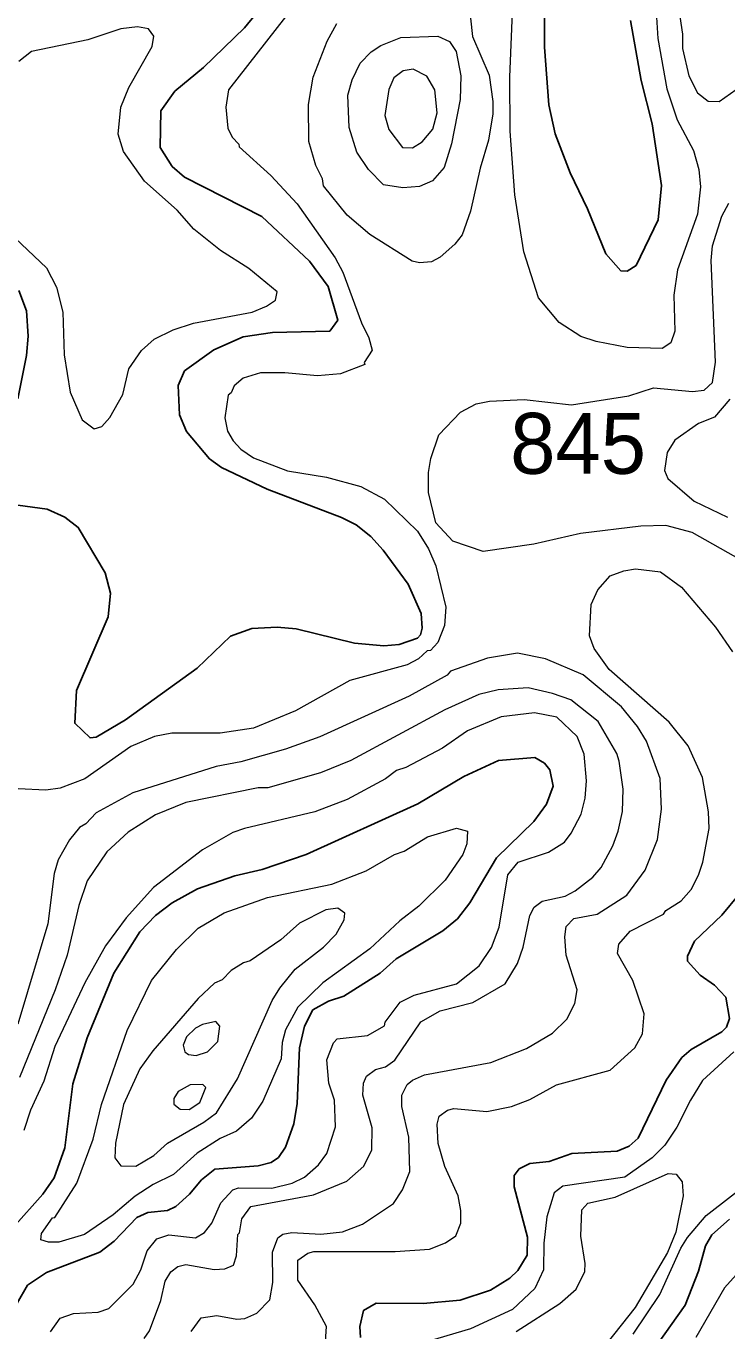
# Model space of a CAD drawing. Extents: x 673.3 to 698.5, y 6984.3 to 7012.3.
# Drawn here: x 681.551 to 682.472, y 6997.77 to 6999.484 of the extents above; entities that cross this region are included whole.
import ezdxf

# ---------------------------------------------------------------- set-up
doc = ezdxf.new("R2010")
doc.units = 0
doc.header["$LTSCALE"] = 0.032
doc.layers.add('1', color=7, linetype='Continuous', lineweight=25)
doc.layers.add('2', color=7, linetype='Continuous', lineweight=13)
doc.layers.add('21', color=7, linetype='Continuous')

msp = doc.modelspace()

# ---------------------------------------------------------------- linework, layer by layer
at = {"layer": '1'}
for points in [[(682.345, 6999.4912), (682.359, 6999.4124), (682.3733, 6999.3555), (682.3857, 6999.2745), (682.3816, 6999.2293), (682.3523, 6999.1693), (682.3405, 6999.162), (682.3324, 6999.1623), (682.3128, 6999.1845), (682.2887, 6999.2436), (682.2657, 6999.2909), (682.2462, 6999.3425), (682.2375, 6999.3804), (682.2319, 6999.456), (682.2318, 6999.5922)], [(681.8699, 6999.5209), (681.8375, 6999.4817), (681.7837, 6999.4296), (681.746, 6999.3983), (681.7277, 6999.3725), (681.7267, 6999.3244), (681.7428, 6999.2996), (681.7589, 6999.2853), (681.8603, 6999.2337), (681.923, 6999.1752), (681.9477, 6999.142), (681.9605, 6999.0974), (681.9497, 6999.083), (681.8744, 6999.0813), (681.8361, 6999.0756), (681.7973, 6999.0587), (681.7589, 6999.0309), (681.7506, 6999.012), (681.7521, 6998.9734), (681.7614, 6998.9513), (681.7917, 6998.9155), (681.8075, 6998.9042), (681.8677, 6998.8757), (681.965, 6998.8385)], [(681.5397, 6998.9944), (681.551, 6999.0511), (681.5536, 6999.0767), (681.551, 6999.1098), (681.5412, 6999.1366)], [(681.965, 6998.8385), (681.9843, 6998.8288), (682.0036, 6998.8135), (682.0199, 6998.7955), (682.0529, 6998.7511), (682.0698, 6998.7124), (682.0714, 6998.6929), (682.0691, 6998.6844), (682.0649, 6998.6798), (682.041, 6998.6716), (682.021, 6998.6701), (681.9823, 6998.6734), (681.9058, 6998.6921), (681.8805, 6998.6945), (681.8475, 6998.6928), (681.8192, 6998.6826), (681.7756, 6998.6405), (681.6815, 6998.5727), (681.6429, 6998.5501), (681.6347, 6998.549), (681.6147, 6998.5682), (681.6171, 6998.6114), (681.6586, 6998.7079), (681.6618, 6998.7392), (681.6545, 6998.7658), (681.6193, 6998.8255), (681.6014, 6998.839), (681.5784, 6998.8493), (681.5399, 6998.8548)], [(681.5388, 6997.8068), (681.5526, 6997.8302), (681.5777, 6997.8469), (681.6474, 6997.8737), (681.6663, 6997.8879), (681.6962, 6997.9193), (681.7107, 6997.9256), (681.7367, 6997.9282), (681.7476, 6997.9336), (681.7656, 6997.9497), (681.7812, 6997.9685), (681.7986, 6997.9825), (681.8556, 6997.9868), (681.8728, 6997.9915), (681.8823, 6997.9981), (681.8917, 6998.0116), (681.9027, 6998.0423), (681.9069, 6998.0687), (681.9102, 6998.1421), (681.9165, 6998.1702), (681.9276, 6998.1917), (681.9479, 6998.2034), (681.9684, 6998.2099), (682.0162, 6998.2402), (682.0372, 6998.2589), (682.0983, 6998.2954), (682.1175, 6998.3113), (682.134, 6998.3322), (682.169, 6998.3913), (682.2178, 6998.4393), (682.2346, 6998.4621), (682.2432, 6998.4854), (682.2392, 6998.5071), (682.2321, 6998.5158), (682.2194, 6998.5232), (682.1717, 6998.5193), (682.1258, 6998.4981), (682.0655, 6998.4622), (681.9189, 6998.396), (681.8608, 6998.3761), (681.8249, 6998.368), (681.7758, 6998.3508), (681.7425, 6998.3326), (681.7209, 6998.3158), (681.7, 6998.2945), (681.6658, 6998.24), (681.6308, 6998.1553), (681.612, 6998.0945), (681.6015, 6998.0105), (681.5877, 6997.9714), (681.5726, 6997.9496), (681.5337, 6997.9059)], [(682.2098, 6997.8934), (682.192, 6997.9596), (682.192, 6997.9742), (682.1988, 6997.9829), (682.2128, 6997.9899), (682.238, 6997.9927), (682.2678, 6998.003), (682.3276, 6998.0063), (682.3432, 6998.0127), (682.3552, 6998.0232), (682.392, 6998.0993), (682.4125, 6998.1291), (682.4248, 6998.1398), (682.4652, 6998.1631), (682.4713, 6998.1692), (682.4752, 6998.1803), (682.4703, 6998.2084), (682.4554, 6998.2241), (682.4364, 6998.2374), (682.42, 6998.2557), (682.4199, 6998.2622), (682.4293, 6998.2822), (682.4652, 6998.3162), (682.4884, 6998.3443)], [(682.4752, 6997.917), (682.4519, 6997.8965), (682.4438, 6997.882), (682.4344, 6997.8485), (682.4169, 6997.8038), (682.3539, 6997.7153)], [(681.99, 6997.7615), (681.9892, 6997.7761), (681.9943, 6997.7972), (682.0107, 6997.8067), (682.0727, 6997.806), (682.121, 6997.8106), (682.1612, 6997.8237), (682.1864, 6997.8395), (682.197, 6997.8494), (682.209, 6997.8698), (682.2098, 6997.8934)]]:
    msp.add_lwpolyline(points, dxfattribs=at)
at = {"layer": '2'}
for points in [[(682.5454, 6999.5482), (682.5527, 6999.5897), (682.5502, 6999.6313), (682.5453, 6999.6505), (682.5278, 6999.677), (682.5105, 6999.6899), (682.4892, 6999.6912), (682.4799, 6999.6888), (682.47, 6999.681), (682.4623, 6999.6788), (682.4313, 6999.6375), (682.4187, 6999.6108), (682.4102, 6999.5762), (682.4086, 6999.505), (682.4134, 6999.4733), (682.4135, 6999.4545), (682.4219, 6999.4183), (682.433, 6999.3961), (682.4472, 6999.3851), (682.4614, 6999.3849), (682.4841, 6999.4004), (682.4965, 6999.4225)], [(682.0168, 6999.4585), (682.043, 6999.4689), (682.0918, 6999.4705), (682.107, 6999.4634), (682.1161, 6999.4505), (682.122, 6999.4186), (682.1211, 6999.3873), (682.1098, 6999.3291), (682.1003, 6999.2982), (682.0848, 6999.2807), (682.0677, 6999.2732), (682.0456, 6999.2713), (682.0203, 6999.2752), (682.0005, 6999.2954), (681.9852, 6999.3181), (681.9754, 6999.3506), (681.9737, 6999.3932), (681.9793, 6999.4131), (681.9898, 6999.4353), (682.0042, 6999.4498)], [(682.0877, 6999.3999), (682.0774, 6999.4182), (682.0595, 6999.4272), (682.0462, 6999.4249), (682.034, 6999.4159), (682.0275, 6999.4007), (682.022, 6999.3662), (682.0273, 6999.3478), (682.0454, 6999.3243), (682.0583, 6999.3241), (682.0714, 6999.3317), (682.0852, 6999.3485), (682.0909, 6999.3701)], [(682.0347, 6998.3957), (682.0474, 6998.4002), (682.0782, 6998.4192), (682.1163, 6998.4306), (682.1308, 6998.4263), (682.1301, 6998.41), (682.1248, 6998.3959), (682.1016, 6998.3622), (682.0667, 6998.3281), (682.0419, 6998.3089), (682.0024, 6998.2719), (681.9407, 6998.2274), (681.908, 6998.1954), (681.8916, 6998.1657), (681.8874, 6998.1491), (681.8857, 6998.1276), (681.862, 6998.0721), (681.847, 6998.0498), (681.8271, 6998.0323), (681.8059, 6998.0229), (681.7754, 6998.0035), (681.7442, 6997.9756), (681.7177, 6997.9626), (681.694, 6997.9471), (681.6652, 6997.9226), (681.6274, 6997.897), (681.5937, 6997.8866), (681.5801, 6997.8866), (681.57, 6997.8898), (681.5708, 6997.8983), (681.5852, 6997.9188), (681.5885, 6997.9193), (681.6174, 6997.9643), (681.6389, 6998.0218), (681.6496, 6998.0674), (681.6835, 6998.1646), (681.7155, 6998.2302), (681.7482, 6998.271), (681.777, 6998.2991), (681.8109, 6998.3194), (681.8679, 6998.3396), (681.9526, 6998.3567), (681.9976, 6998.3745)], [(681.9685, 6998.3102), (681.9695, 6998.3189), (681.9603, 6998.3255), (681.9444, 6998.3234), (681.91, 6998.3058), (681.8855, 6998.2839), (681.8451, 6998.256), (681.8362, 6998.2538), (681.8203, 6998.2436), (681.8083, 6998.2311), (681.7984, 6998.2268), (681.7768, 6998.2068), (681.7173, 6998.1382), (681.7002, 6998.1145), (681.6789, 6998.0677), (681.6683, 6998.0169), (681.6675, 6997.9975), (681.6753, 6997.9871), (681.6951, 6997.9866), (681.7186, 6998.0004), (681.7366, 6998.0169), (681.7843, 6998.0443), (681.8008, 6998.0566), (681.8286, 6998.1014), (681.8742, 6998.204), (681.8841, 6998.2205), (681.9041, 6998.2454), (681.9415, 6998.274), (681.958, 6998.2911)], [(681.789, 6998.1365), (681.8027, 6998.1501), (681.8051, 6998.1706), (681.7999, 6998.1764), (681.7824, 6998.1724), (681.7734, 6998.1677), (681.7614, 6998.1564), (681.7572, 6998.1456), (681.7592, 6998.1368), (681.7642, 6998.1334), (681.774, 6998.1318)], [(681.787, 6998.0899), (681.783, 6998.0937), (681.7663, 6998.0935), (681.7507, 6998.0846), (681.7449, 6998.0754), (681.7447, 6998.0679), (681.7533, 6998.0612), (681.7649, 6998.0609), (681.779, 6998.07)]]:
    msp.add_lwpolyline(points, close=True, dxfattribs=at)
for points in [[(682.3759, 6999.5518), (682.3809, 6999.4675), (682.3926, 6999.4015), (682.4063, 6999.3605), (682.4279, 6999.3205), (682.4347, 6999.2953), (682.4371, 6999.2727), (682.4329, 6999.2368), (682.4066, 6999.1636), (682.4021, 6999.1303), (682.4035, 6999.0831), (682.3981, 6999.0677), (682.3868, 6999.0602), (682.3408, 6999.0618), (682.3, 6999.0695), (682.2797, 6999.0761), (682.2511, 6999.0947), (682.2241, 6999.127), (682.2047, 6999.1873), (682.1931, 6999.2623), (682.187, 6999.3457), (682.1863, 6999.4166), (682.1903, 6999.5124)], [(682.1324, 6999.5143), (682.1373, 6999.4702), (682.1593, 6999.4195), (682.1643, 6999.3847), (682.1642, 6999.3685), (682.1586, 6999.334), (682.1473, 6999.2974), (682.1349, 6999.2407), (682.1238, 6999.2097), (682.1143, 6999.1975), (682.0948, 6999.1805), (682.0834, 6999.1742), (682.0675, 6999.1727), (682.0579, 6999.1749), (682.0026, 6999.2102), (681.9725, 6999.2356), (681.9414, 6999.2742), (681.9401, 6999.283), (681.9313, 6999.3006), (681.9224, 6999.3323), (681.9219, 6999.3807), (681.9278, 6999.4167), (681.9462, 6999.4638), (681.9589, 6999.4874)], [(681.8916, 6999.4961), (681.8165, 6999.4003), (681.8134, 6999.3773)], [(681.5362, 6999.2052), (681.5774, 6999.1663), (681.5908, 6999.141), (681.599, 6999.1081), (681.6008, 6999.0522), (681.6087, 6999.0029), (681.6242, 6998.9668), (681.64, 6998.9551), (681.65, 6998.9581), (681.6608, 6998.9698), (681.6776, 6999), (681.6855, 6999.0335), (681.7024, 6999.0577), (681.7191, 6999.0727), (681.7441, 6999.0849), (681.7709, 6999.0935), (681.8477, 6999.1082), (681.8668, 6999.1161), (681.8784, 6999.1239), (681.8808, 6999.1347), (681.8432, 6999.1653), (681.8062, 6999.1891), (681.7713, 6999.2169), (681.7493, 6999.2422), (681.7065, 6999.28), (681.6786, 6999.3189), (681.6716, 6999.3418), (681.6754, 6999.3775), (681.6855, 6999.4032), (681.7164, 6999.457), (681.7187, 6999.4705), (681.7117, 6999.4804), (681.6972, 6999.4828), (681.6751, 6999.4804), (681.6318, 6999.4658), (681.5576, 6999.4506), (681.5412, 6999.4371)], [(681.8134, 6999.3773), (681.8157, 6999.3497), (681.8215, 6999.3379), (681.8302, 6999.3288), (681.8306, 6999.3254), (681.8722, 6999.2878), (681.9071, 6999.2504), (681.9569, 6999.1793), (681.967, 6999.1606), (681.9914, 6999.0941), (682.0011, 6999.0745), (682.0053, 6999.0582), (681.9952, 6999.042), (681.9959, 6999.0394), (681.9637, 6999.0273), (681.9337, 6999.0243), (681.8909, 6999.0283), (681.8589, 6999.0283), (681.8358, 6999.0216), (681.8242, 6999.0115), (681.8204, 6999.0022), (681.8164, 6998.9993), (681.8117, 6998.9695), (681.8153, 6998.952), (681.8228, 6998.9391), (681.8328, 6998.9283), (681.8494, 6998.9166), (681.8941, 6998.8998), (681.9455, 6998.8915), (681.9908, 6998.8793), (682.0215, 6998.8624), (682.065, 6998.8205), (682.0794, 6998.7973), (682.0891, 6998.7748), (682.1023, 6998.7208), (682.1006, 6998.6967), (682.0918, 6998.6743), (682.0821, 6998.6638), (682.0778, 6998.6633), (682.0663, 6998.6528), (682.0516, 6998.645), (681.9762, 6998.6244), (681.9049, 6998.5846), (681.8494, 6998.5618), (681.8057, 6998.5552), (681.7421, 6998.5551), (681.7193, 6998.5508), (681.6884, 6998.5376), (681.6279, 6998.4951), (681.5953, 6998.4828), (681.5764, 6998.4803), (681.5401, 6998.4821)], [(682.4903, 6998.7826), (682.426, 6998.8189), (682.3915, 6998.828), (682.3587, 6998.8271), (682.2794, 6998.8175), (682.2178, 6998.8033), (682.1514, 6998.7938), (682.1115, 6998.8072), (682.0893, 6998.8316), (682.0796, 6998.8714), (682.0795, 6998.8974), (682.0828, 6998.9159), (682.0931, 6998.947), (682.1216, 6998.9766), (682.1423, 6998.9876), (682.1595, 6998.9913), (682.2051, 6998.9935), (682.2674, 6998.9863), (682.3429, 6998.9983), (682.3751, 6999.0087), (682.4267, 6999.004), (682.4419, 6999.0056), (682.4527, 6999.0159), (682.4566, 6999.0424), (682.451, 6999.1758), (682.4527, 6999.1951), (682.465, 6999.2342), (682.4743, 6999.2514)], [(682.4756, 6998.994), (682.4555, 6998.9702), (682.4344, 6998.9619), (682.4034, 6998.9399), (682.3931, 6998.9239), (682.3899, 6998.9), (682.3941, 6998.8898), (682.4287, 6998.8599), (682.4727, 6998.8387)], [(682.4396, 6998.4971), (682.4206, 6998.5384), (682.3959, 6998.5695), (682.3169, 6998.6388), (682.2972, 6998.6665), (682.2913, 6998.6831), (682.2935, 6998.7244), (682.3019, 6998.7433), (682.3183, 6998.7619), (682.3364, 6998.7686), (682.3518, 6998.7709), (682.3844, 6998.767), (682.4122, 6998.7469), (682.4566, 6998.6944), (682.4791, 6998.6622)], [(682.2335, 6998.6529), (682.1966, 6998.6602), (682.1569, 6998.6537), (682.1083, 6998.6366), (682.104, 6998.6313), (682.0541, 6998.6039), (681.9367, 6998.5504), (681.8917, 6998.5341), (681.8328, 6998.5177), (681.8005, 6998.5113), (681.6911, 6998.477), (681.6427, 6998.4505), (681.629, 6998.4361), (681.621, 6998.4311), (681.6079, 6998.4152), (681.5928, 6998.3888), (681.5875, 6998.371), (681.5794, 6998.3047), (681.5396, 6998.1732)], [(681.7678, 6997.7696), (681.7807, 6997.7872), (681.8015, 6997.7905), (681.8277, 6997.7856), (681.838, 6997.7865), (681.8538, 6997.7936), (681.8709, 6997.8108), (681.8751, 6997.8339), (681.8744, 6997.8738), (681.8817, 6997.8923), (681.888, 6997.8971), (681.8998, 6997.8995), (681.938, 6997.8972), (681.9667, 6997.9005), (681.9927, 6997.9103), (682.0335, 6997.9375), (682.0455, 6997.9553), (682.0551, 6997.9797), (682.0535, 6998.0248), (682.0446, 6998.0648), (682.0446, 6998.0796), (682.0516, 6998.0939), (682.0583, 6998.0995), (682.0741, 6998.1065), (682.1614, 6998.1226), (682.2085, 6998.1412), (682.2424, 6998.1612), (682.2614, 6998.1797), (682.2719, 6998.2), (682.2751, 6998.2181), (682.2604, 6998.2638), (682.2587, 6998.2878), (682.2605, 6998.3011), (682.2706, 6998.3118), (682.301, 6998.3175), (682.3401, 6998.3426), (682.3645, 6998.3754), (682.3807, 6998.4157), (682.3858, 6998.4556), (682.3841, 6998.4957), (682.3661, 6998.5449), (682.3542, 6998.5639), (682.3332, 6998.5898), (682.2826, 6998.632), (682.2335, 6998.6529)], [(682.3269, 6998.5284), (682.3027, 6998.5705), (682.2668, 6998.5991), (682.2427, 6998.6075), (682.2107, 6998.6146), (682.1713, 6998.6121), (682.1459, 6998.6061), (682.101, 6998.5859), (681.9776, 6998.5192), (681.9376, 6998.503), (681.8683, 6998.4836), (681.8556, 6998.4835), (681.7604, 6998.4642), (681.7209, 6998.4479), (681.6849, 6998.425), (681.657, 6998.3995), (681.6311, 6998.3611), (681.62, 6998.3288), (681.6045, 6998.2635), (681.589, 6998.2183), (681.5419, 6998.103)], [(681.5826, 6997.7691), (681.5956, 6997.7869), (681.6129, 6997.7929), (681.6455, 6997.7946), (681.6595, 6997.7996), (681.6914, 6997.8317), (681.7014, 6997.8502), (681.71, 6997.8755), (681.7226, 6997.8912), (681.7384, 6997.8964), (681.7733, 6997.8923), (681.7851, 6997.8993), (681.7949, 6997.9118), (681.8066, 6997.9385), (681.8223, 6997.9554), (681.83, 6997.9581), (681.8738, 6997.9575), (681.9005, 6997.9642), (681.9167, 6997.9722), (681.9348, 6997.9885), (681.9461, 6998.0034), (681.9573, 6998.038), (681.9558, 6998.0734), (681.9486, 6998.0957), (681.9461, 6998.1264), (681.9546, 6998.1484), (681.9594, 6998.1537), (681.9995, 6998.1581), (682.0216, 6998.171), (682.0226, 6998.1756), (682.0425, 6998.202), (682.0608, 6998.211), (682.1165, 6998.2259), (682.1461, 6998.2496), (682.1623, 6998.2737), (682.1723, 6998.3003), (682.1839, 6998.369), (682.1975, 6998.3856), (682.2371, 6998.3988), (682.2583, 6998.4122), (682.2671, 6998.4237), (682.2803, 6998.4489), (682.2856, 6998.4697), (682.2873, 6998.4928), (682.284, 6998.5278), (682.2751, 6998.5509), (682.248, 6998.5763), (682.2188, 6998.582), (682.1749, 6998.5768), (682.1306, 6998.5582), (682.0981, 6998.5355), (682.0499, 6998.5099), (682.0374, 6998.5063), (682.023, 6998.4953), (681.9727, 6998.4679), (681.9301, 6998.4519), (681.8378, 6998.4302), (681.8225, 6998.4246), (681.7824, 6998.4021), (681.7181, 6998.3526), (681.6822, 6998.3129), (681.655, 6998.2758), (681.6277, 6998.2273), (681.5884, 6998.1437), (681.5738, 6998.0983), (681.5566, 6998.0602), (681.5477, 6998.0332)], [(681.8119, 6997.8516), (681.8231, 6997.8567), (681.827, 6997.8687), (681.8288, 6997.8969), (681.8311, 6997.899), (681.8341, 6997.9172), (681.8462, 6997.9335), (681.9282, 6997.9487), (681.9724, 6997.967), (681.9947, 6997.9866), (682.0051, 6998.0078), (682.0053, 6998.037), (681.9933, 6998.0796), (681.9941, 6998.0957), (681.9982, 6998.1048), (682.0098, 6998.1134), (682.0232, 6998.117), (682.0352, 6998.1257), (682.0695, 6998.1762), (682.0947, 6998.1905), (682.138, 6998.2016), (682.1802, 6998.226), (682.1966, 6998.2525), (682.2041, 6998.2743), (682.2129, 6998.3158), (682.2182, 6998.3265), (682.2288, 6998.3346), (682.2593, 6998.3411), (682.2724, 6998.3482), (682.2954, 6998.3662), (682.3063, 6998.3789), (682.3219, 6998.4074), (682.3289, 6998.4263), (682.3345, 6998.4524), (682.3352, 6998.4817), (682.3303, 6998.5185), (682.3269, 6998.5284)], [(681.9443, 6997.7564), (681.9453, 6997.7759), (681.9302, 6997.8043), (681.9078, 6997.8367), (681.908, 6997.863), (681.921, 6997.8724), (681.9287, 6997.8743), (682.0358, 6997.8744), (682.081, 6997.8777), (682.1021, 6997.8859), (682.1155, 6997.8949), (682.122, 6997.9116), (682.122, 6997.9283), (682.1184, 6997.9474), (682.1012, 6997.9862), (682.0923, 6998.0162), (682.091, 6998.0419), (682.0937, 6998.052), (682.1046, 6998.0599), (682.113, 6998.0624), (682.1563, 6998.0585), (682.1885, 6998.0651), (682.2126, 6998.074), (682.2479, 6998.0933), (682.3185, 6998.1127), (682.3509, 6998.1418), (682.3606, 6998.1605), (682.3629, 6998.1866), (682.3482, 6998.2305), (682.3281, 6998.2657), (682.3296, 6998.2782), (682.3446, 6998.2951), (682.3882, 6998.3175), (682.3913, 6998.3221), (682.4116, 6998.3352), (682.4246, 6998.3497), (682.4345, 6998.3685), (682.4401, 6998.3857), (682.4485, 6998.4301), (682.4476, 6998.4521), (682.4396, 6998.4971)], [(682.4809, 6998.1367), (682.4397, 6998.0991), (682.4237, 6998.0734), (682.406, 6998.0378), (682.3902, 6998.0141), (682.3737, 6997.9975), (682.3377, 6997.9721), (682.256, 6997.9604), (682.2448, 6997.9514), (682.235, 6997.9199), (682.2311, 6997.8855), (682.2309, 6997.8502), (682.2194, 6997.8261), (682.19, 6997.7982), (682.1348, 6997.7731), (682.0683, 6997.7534)], [(682.1946, 6997.7695), (682.252, 6997.8063), (682.2735, 6997.825), (682.2848, 6997.8481), (682.2856, 6997.8589), (682.2799, 6997.8945), (682.2812, 6997.929), (682.2889, 6997.9378), (682.3249, 6997.9459), (682.3947, 6997.9769), (682.4052, 6997.976), (682.4128, 6997.9659), (682.4142, 6997.9474), (682.4046, 6997.8999), (682.3938, 6997.8733), (682.3511, 6997.8008), (682.3045, 6997.7419)], [(682.3487, 6997.7658), (682.3836, 6997.8179), (682.4112, 6997.8787), (682.42, 6997.8927), (682.4446, 6997.9218), (682.5069, 6997.9702)], [(682.5034, 6997.8657), (682.4687, 6997.8269), (682.4307, 6997.7615)], [(681.7058, 6997.7604), (681.7127, 6997.7704), (681.7277, 6997.81), (681.7333, 6997.8356), (681.7411, 6997.8478), (681.7502, 6997.855), (681.7606, 6997.8572), (681.7977, 6997.8508), (681.8119, 6997.8516)]]:
    msp.add_lwpolyline(points, dxfattribs=at)

# ---------------------------------------------------------------- texts
at = {"layer": '21'}
msp.add_text('845', height=0.08, dxfattribs=at).set_placement((682.1869, 6998.8958))

doc.saveas('drawing.dxf')
